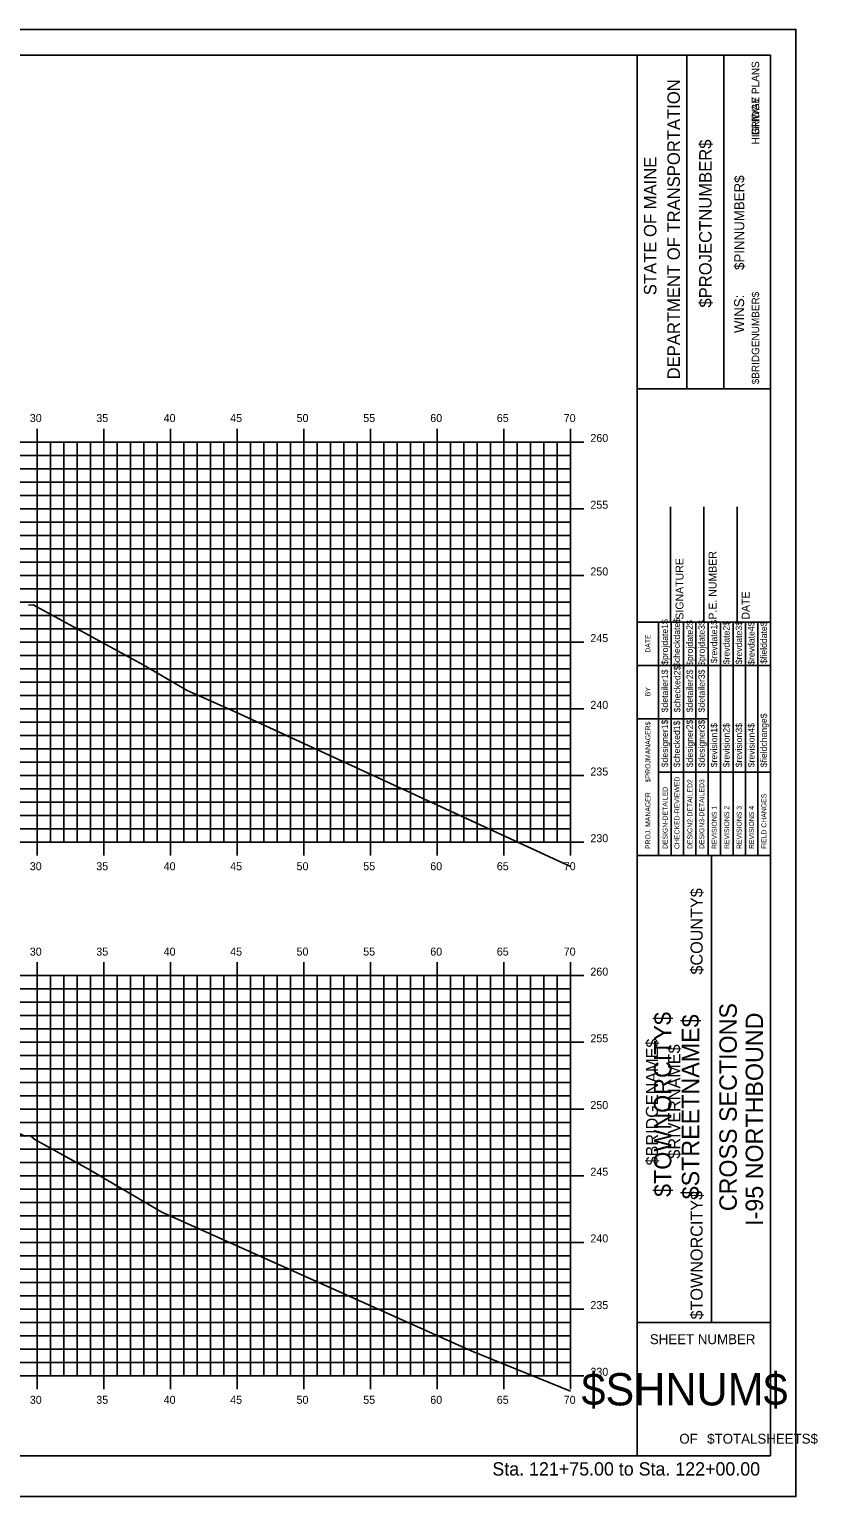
# Model space of a CAD drawing. Extents: x -22 to 1480, y -1511 to 8.
# Drawn here: x 1326.4 to 1385.5, y -1511.4 to -1401.4 of the extents above; entities that cross this region are included whole.
import ezdxf

# ---------------------------------------------------------------- set-up
doc = ezdxf.new("R2010")
doc.units = 0
for name, color, linetype in [('BORDER', 7, 'Continuous'), ('BRIDGE_TITLE', 7, 'Continuous'), ('H_V ANNOTATION', 7, 'Continuous'), ('HIGHWAY_TITLE', 7, 'Continuous'), ('MAJOR', 7, 'Continuous'), ('MINOR', 7, 'Continuous'), ('PLOT BOUNDARY', 7, 'Continuous'), ('S_Roadway_Centerline', 7, 'Continuous')]:
    doc.layers.add(name, color=color, linetype=linetype)

msp = doc.modelspace()

# ---------------------------------------------------------------- linework, layer by layer
at = {"layer": 'BORDER'}
for p, q in [((1381.94, -1403.33), (1221.94, -1403.33)), ((1371.94, -1508.33), (1371.94, -1403.33)), ((1375.67, -1428.33), (1375.67, -1403.33)), ((1378.46, -1428.33), (1378.46, -1403.33)), ((1381.94, -1508.33), (1381.94, -1403.33)), ((1371.94, -1428.34), (1381.94, -1428.34)), ((1374.44, -1445.83), (1374.44, -1437.18)), ((1376.94, -1445.83), (1376.94, -1437.18)), ((1379.44, -1445.83), (1379.44, -1437.18)), ((1371.94, -1445.83), (1381.94, -1445.83)), ((1371.94, -1463.33), (1381.94, -1463.33)), ((1377.53, -1498.33), (1377.53, -1463.33)), ((1371.94, -1498.33), (1381.94, -1498.33)), ((1221.94, -1508.33), (1381.94, -1508.33))]:
    msp.add_line(p, q, dxfattribs=at)
for points in [[(1373.55, -1449.08), (1373.55, -1445.83)], [(1374.49, -1463.33), (1374.49, -1445.83)], [(1375.42, -1445.83), (1375.42, -1463.33)], [(1376.35, -1463.33), (1376.35, -1445.83)], [(1377.28, -1463.33), (1377.28, -1445.83)], [(1378.21, -1463.33), (1378.21, -1445.83)], [(1379.15, -1463.33), (1379.15, -1445.83)], [(1380.08, -1463.33), (1380.08, -1445.83)], [(1381.01, -1463.33), (1381.01, -1445.83)], [(1373.56, -1463.33), (1373.56, -1446.53)], [(1371.94, -1449.08), (1381.94, -1449.08)], [(1371.94, -1453.08), (1373.56, -1453.08)], [(1373.55, -1453.08), (1377.28, -1453.08)], [(1373.55, -1457.08), (1381.94, -1457.08)]]:
    msp.add_lwpolyline(points, dxfattribs=at)
at = {"layer": 'MAJOR'}
for p, q in [((1326.94, -1431.33), (1326.94, -1432.33)), ((1331.94, -1431.33), (1331.94, -1432.33)), ((1336.94, -1431.33), (1336.94, -1432.33)), ((1341.94, -1431.33), (1341.94, -1432.33)), ((1346.94, -1431.33), (1346.94, -1432.33)), ((1351.94, -1431.33), (1351.94, -1432.33)), ((1356.94, -1431.33), (1356.94, -1432.33)), ((1361.94, -1431.33), (1361.94, -1432.33)), ((1366.94, -1431.33), (1366.94, -1432.33)), ((1226.94, -1432.33), (1366.94, -1432.33)), ((1226.94, -1432.33), (1366.94, -1432.33)), ((1326.94, -1462.33), (1326.94, -1432.33)), ((1331.94, -1462.33), (1331.94, -1432.33)), ((1336.94, -1462.33), (1336.94, -1432.33)), ((1341.94, -1462.33), (1341.94, -1432.33)), ((1346.94, -1462.33), (1346.94, -1432.33)), ((1351.94, -1462.33), (1351.94, -1432.33)), ((1356.94, -1462.33), (1356.94, -1432.33)), ((1361.94, -1462.33), (1361.94, -1432.33)), ((1367.94, -1432.33), (1365.94, -1432.33)), ((1366.94, -1462.33), (1366.94, -1432.33)), ((1366.94, -1462.33), (1366.94, -1432.33)), ((1226.94, -1437.33), (1366.94, -1437.33)), ((1367.94, -1437.33), (1365.94, -1437.33)), ((1226.94, -1442.33), (1366.94, -1442.33)), ((1367.94, -1442.33), (1365.94, -1442.33)), ((1226.94, -1447.33), (1366.94, -1447.33)), ((1367.94, -1447.33), (1365.94, -1447.33)), ((1226.94, -1452.33), (1366.94, -1452.33)), ((1367.94, -1452.33), (1365.94, -1452.33)), ((1226.94, -1457.33), (1366.94, -1457.33)), ((1367.94, -1457.33), (1365.94, -1457.33)), ((1226.94, -1462.33), (1366.94, -1462.33)), ((1226.94, -1462.33), (1366.94, -1462.33)), ((1326.94, -1463.33), (1326.94, -1462.33)), ((1331.94, -1463.33), (1331.94, -1462.33)), ((1336.94, -1463.33), (1336.94, -1462.33)), ((1341.94, -1463.33), (1341.94, -1462.33)), ((1346.94, -1463.33), (1346.94, -1462.33)), ((1351.94, -1463.33), (1351.94, -1462.33)), ((1356.94, -1463.33), (1356.94, -1462.33)), ((1361.94, -1463.33), (1361.94, -1462.33)), ((1367.94, -1462.33), (1365.94, -1462.33)), ((1366.94, -1463.33), (1366.94, -1462.33)), ((1326.94, -1471.33), (1326.94, -1472.33)), ((1331.94, -1471.33), (1331.94, -1472.33)), ((1336.94, -1471.33), (1336.94, -1472.33)), ((1341.94, -1471.33), (1341.94, -1472.33)), ((1346.94, -1471.33), (1346.94, -1472.33)), ((1351.94, -1471.33), (1351.94, -1472.33)), ((1356.94, -1471.33), (1356.94, -1472.33)), ((1361.94, -1471.33), (1361.94, -1472.33)), ((1366.94, -1471.33), (1366.94, -1472.33)), ((1226.94, -1472.33), (1366.94, -1472.33)), ((1226.94, -1472.33), (1366.94, -1472.33)), ((1326.94, -1502.33), (1326.94, -1472.33)), ((1331.94, -1502.33), (1331.94, -1472.33)), ((1336.94, -1502.33), (1336.94, -1472.33)), ((1341.94, -1502.33), (1341.94, -1472.33)), ((1346.94, -1502.33), (1346.94, -1472.33)), ((1351.94, -1502.33), (1351.94, -1472.33)), ((1356.94, -1502.33), (1356.94, -1472.33)), ((1361.94, -1502.33), (1361.94, -1472.33)), ((1367.94, -1472.33), (1365.94, -1472.33)), ((1366.94, -1502.33), (1366.94, -1472.33)), ((1366.94, -1502.33), (1366.94, -1472.33)), ((1226.94, -1477.33), (1366.94, -1477.33)), ((1367.94, -1477.33), (1365.94, -1477.33)), ((1226.94, -1482.33), (1366.94, -1482.33)), ((1367.94, -1482.33), (1365.94, -1482.33)), ((1226.94, -1487.33), (1366.94, -1487.33)), ((1367.94, -1487.33), (1365.94, -1487.33)), ((1226.94, -1492.33), (1366.94, -1492.33)), ((1367.94, -1492.33), (1365.94, -1492.33)), ((1226.94, -1497.33), (1366.94, -1497.33)), ((1367.94, -1497.33), (1365.94, -1497.33)), ((1226.94, -1502.33), (1366.94, -1502.33)), ((1226.94, -1502.33), (1366.94, -1502.33)), ((1326.94, -1503.33), (1326.94, -1502.33)), ((1331.94, -1503.33), (1331.94, -1502.33)), ((1336.94, -1503.33), (1336.94, -1502.33)), ((1341.94, -1503.33), (1341.94, -1502.33)), ((1346.94, -1503.33), (1346.94, -1502.33)), ((1351.94, -1503.33), (1351.94, -1502.33)), ((1356.94, -1503.33), (1356.94, -1502.33)), ((1361.94, -1503.33), (1361.94, -1502.33)), ((1367.94, -1502.33), (1365.94, -1502.33)), ((1366.94, -1503.33), (1366.94, -1502.33))]:
    msp.add_line(p, q, dxfattribs=at)
at = {"layer": 'MINOR'}
for p, q in [((1327.94, -1462.33), (1327.94, -1432.33)), ((1328.94, -1462.33), (1328.94, -1432.33)), ((1329.94, -1462.33), (1329.94, -1432.33)), ((1330.94, -1462.33), (1330.94, -1432.33)), ((1332.94, -1462.33), (1332.94, -1432.33)), ((1333.94, -1462.33), (1333.94, -1432.33)), ((1334.94, -1462.33), (1334.94, -1432.33)), ((1335.94, -1462.33), (1335.94, -1432.33)), ((1337.94, -1462.33), (1337.94, -1432.33)), ((1338.94, -1462.33), (1338.94, -1432.33)), ((1339.94, -1462.33), (1339.94, -1432.33)), ((1340.94, -1462.33), (1340.94, -1432.33)), ((1342.94, -1462.33), (1342.94, -1432.33)), ((1343.94, -1462.33), (1343.94, -1432.33)), ((1344.94, -1462.33), (1344.94, -1432.33)), ((1345.94, -1462.33), (1345.94, -1432.33)), ((1347.94, -1462.33), (1347.94, -1432.33)), ((1348.94, -1462.33), (1348.94, -1432.33)), ((1349.94, -1462.33), (1349.94, -1432.33)), ((1350.94, -1462.33), (1350.94, -1432.33)), ((1352.94, -1462.33), (1352.94, -1432.33)), ((1353.94, -1462.33), (1353.94, -1432.33)), ((1354.94, -1462.33), (1354.94, -1432.33)), ((1355.94, -1462.33), (1355.94, -1432.33)), ((1357.94, -1462.33), (1357.94, -1432.33)), ((1358.94, -1462.33), (1358.94, -1432.33)), ((1359.94, -1462.33), (1359.94, -1432.33)), ((1360.94, -1462.33), (1360.94, -1432.33)), ((1362.94, -1462.33), (1362.94, -1432.33)), ((1363.94, -1462.33), (1363.94, -1432.33)), ((1364.94, -1462.33), (1364.94, -1432.33)), ((1365.94, -1462.33), (1365.94, -1432.33)), ((1226.94, -1433.33), (1366.94, -1433.33)), ((1226.94, -1434.33), (1366.94, -1434.33)), ((1366.94, -1433.33), (1365.94, -1433.33)), ((1366.94, -1434.33), (1365.94, -1434.33)), ((1226.94, -1435.33), (1366.94, -1435.33)), ((1366.94, -1435.33), (1365.94, -1435.33)), ((1226.94, -1436.33), (1366.94, -1436.33)), ((1366.94, -1436.33), (1365.94, -1436.33)), ((1226.94, -1438.33), (1366.94, -1438.33)), ((1366.94, -1438.33), (1365.94, -1438.33)), ((1226.94, -1439.33), (1366.94, -1439.33)), ((1366.94, -1439.33), (1365.94, -1439.33)), ((1226.94, -1440.33), (1366.94, -1440.33)), ((1366.94, -1440.33), (1365.94, -1440.33)), ((1226.94, -1441.33), (1366.94, -1441.33)), ((1366.94, -1441.33), (1365.94, -1441.33)), ((1226.94, -1443.33), (1366.94, -1443.33)), ((1366.94, -1443.33), (1365.94, -1443.33)), ((1226.94, -1444.33), (1366.94, -1444.33)), ((1226.94, -1445.33), (1366.94, -1445.33)), ((1366.94, -1444.33), (1365.94, -1444.33)), ((1366.94, -1445.33), (1365.94, -1445.33)), ((1226.94, -1446.33), (1366.94, -1446.33)), ((1366.94, -1446.33), (1365.94, -1446.33)), ((1226.94, -1448.33), (1366.94, -1448.33)), ((1366.94, -1448.33), (1365.94, -1448.33)), ((1226.94, -1449.33), (1366.94, -1449.33)), ((1366.94, -1449.33), (1365.94, -1449.33)), ((1226.94, -1450.33), (1366.94, -1450.33)), ((1366.94, -1450.33), (1365.94, -1450.33)), ((1226.94, -1451.33), (1366.94, -1451.33)), ((1366.94, -1451.33), (1365.94, -1451.33)), ((1226.94, -1453.33), (1366.94, -1453.33)), ((1366.94, -1453.33), (1365.94, -1453.33)), ((1226.94, -1454.33), (1366.94, -1454.33)), ((1366.94, -1454.33), (1365.94, -1454.33)), ((1226.94, -1455.33), (1366.94, -1455.33)), ((1226.94, -1456.33), (1366.94, -1456.33)), ((1366.94, -1455.33), (1365.94, -1455.33)), ((1366.94, -1456.33), (1365.94, -1456.33)), ((1226.94, -1458.33), (1366.94, -1458.33)), ((1366.94, -1458.33), (1365.94, -1458.33)), ((1226.94, -1459.33), (1366.94, -1459.33)), ((1366.94, -1459.33), (1365.94, -1459.33)), ((1226.94, -1460.33), (1366.94, -1460.33)), ((1366.94, -1460.33), (1365.94, -1460.33)), ((1226.94, -1461.33), (1366.94, -1461.33)), ((1366.94, -1461.33), (1365.94, -1461.33)), ((1327.94, -1502.33), (1327.94, -1472.33)), ((1328.94, -1502.33), (1328.94, -1472.33)), ((1329.94, -1502.33), (1329.94, -1472.33)), ((1330.94, -1502.33), (1330.94, -1472.33)), ((1332.94, -1502.33), (1332.94, -1472.33)), ((1333.94, -1502.33), (1333.94, -1472.33)), ((1334.94, -1502.33), (1334.94, -1472.33)), ((1335.94, -1502.33), (1335.94, -1472.33)), ((1337.94, -1502.33), (1337.94, -1472.33)), ((1338.94, -1502.33), (1338.94, -1472.33)), ((1339.94, -1502.33), (1339.94, -1472.33)), ((1340.94, -1502.33), (1340.94, -1472.33)), ((1342.94, -1502.33), (1342.94, -1472.33)), ((1343.94, -1502.33), (1343.94, -1472.33)), ((1344.94, -1502.33), (1344.94, -1472.33)), ((1345.94, -1502.33), (1345.94, -1472.33)), ((1347.94, -1502.33), (1347.94, -1472.33)), ((1348.94, -1502.33), (1348.94, -1472.33)), ((1349.94, -1502.33), (1349.94, -1472.33)), ((1350.94, -1502.33), (1350.94, -1472.33)), ((1352.94, -1502.33), (1352.94, -1472.33)), ((1353.94, -1502.33), (1353.94, -1472.33)), ((1354.94, -1502.33), (1354.94, -1472.33)), ((1355.94, -1502.33), (1355.94, -1472.33)), ((1357.94, -1502.33), (1357.94, -1472.33)), ((1358.94, -1502.33), (1358.94, -1472.33)), ((1359.94, -1502.33), (1359.94, -1472.33)), ((1360.94, -1502.33), (1360.94, -1472.33)), ((1362.94, -1502.33), (1362.94, -1472.33)), ((1363.94, -1502.33), (1363.94, -1472.33)), ((1364.94, -1502.33), (1364.94, -1472.33)), ((1365.94, -1502.33), (1365.94, -1472.33)), ((1226.94, -1473.33), (1366.94, -1473.33)), ((1366.94, -1473.33), (1365.94, -1473.33)), ((1226.94, -1474.33), (1366.94, -1474.33)), ((1366.94, -1474.33), (1365.94, -1474.33)), ((1226.94, -1475.33), (1366.94, -1475.33)), ((1366.94, -1475.33), (1365.94, -1475.33)), ((1226.94, -1476.33), (1366.94, -1476.33)), ((1366.94, -1476.33), (1365.94, -1476.33)), ((1226.94, -1478.33), (1366.94, -1478.33)), ((1366.94, -1478.33), (1365.94, -1478.33)), ((1226.94, -1479.33), (1366.94, -1479.33)), ((1366.94, -1479.33), (1365.94, -1479.33)), ((1226.94, -1480.33), (1366.94, -1480.33)), ((1366.94, -1480.33), (1365.94, -1480.33)), ((1226.94, -1481.33), (1366.94, -1481.33)), ((1366.94, -1481.33), (1365.94, -1481.33)), ((1226.94, -1483.33), (1366.94, -1483.33)), ((1366.94, -1483.33), (1365.94, -1483.33)), ((1226.94, -1484.33), (1366.94, -1484.33)), ((1366.94, -1484.33), (1365.94, -1484.33)), ((1226.94, -1485.33), (1366.94, -1485.33)), ((1366.94, -1485.33), (1365.94, -1485.33)), ((1226.94, -1486.33), (1366.94, -1486.33)), ((1366.94, -1486.33), (1365.94, -1486.33)), ((1226.94, -1488.33), (1366.94, -1488.33)), ((1226.94, -1489.33), (1366.94, -1489.33)), ((1366.94, -1488.33), (1365.94, -1488.33)), ((1366.94, -1489.33), (1365.94, -1489.33)), ((1226.94, -1490.33), (1366.94, -1490.33)), ((1366.94, -1490.33), (1365.94, -1490.33)), ((1226.94, -1491.33), (1366.94, -1491.33)), ((1366.94, -1491.33), (1365.94, -1491.33)), ((1226.94, -1493.33), (1366.94, -1493.33)), ((1366.94, -1493.33), (1365.94, -1493.33)), ((1226.94, -1494.33), (1366.94, -1494.33)), ((1366.94, -1494.33), (1365.94, -1494.33)), ((1226.94, -1495.33), (1366.94, -1495.33)), ((1366.94, -1495.33), (1365.94, -1495.33)), ((1226.94, -1496.33), (1366.94, -1496.33)), ((1366.94, -1496.33), (1365.94, -1496.33)), ((1226.94, -1498.33), (1366.94, -1498.33)), ((1366.94, -1498.33), (1365.94, -1498.33)), ((1226.94, -1499.33), (1366.94, -1499.33)), ((1226.94, -1500.33), (1366.94, -1500.33)), ((1366.94, -1499.33), (1365.94, -1499.33)), ((1366.94, -1500.33), (1365.94, -1500.33)), ((1226.94, -1501.33), (1366.94, -1501.33)), ((1366.94, -1501.33), (1365.94, -1501.33))]:
    msp.add_line(p, q, dxfattribs=at)
at = {"layer": 'PLOT BOUNDARY'}
msp.add_lwpolyline([(1213.85, -1511.39), (1383.85, -1511.39), (1383.85, -1401.39), (1213.85, -1401.39)], close=True, dxfattribs=at)
at = {"layer": 'S_Roadway_Centerline'}
for points in [[(1326.29, -1444.56), (1326.64, -1444.54), (1334.9, -1449.02), (1338.19, -1450.95), (1341.79, -1452.56), (1366.94, -1464.15)], [(1321.88, -1482.79), (1324.27, -1483.59), (1326.04, -1484.36), (1326.45, -1484.34), (1326.76, -1484.62), (1330.8, -1486.84), (1336.3, -1490.07), (1359.49, -1500.45), (1366.94, -1503.49)]]:
    msp.add_lwpolyline(points, dxfattribs=at)

# ---------------------------------------------------------------- texts
at = {"layer": 'BORDER'}
for s, height, rotation, p in [('DEPARTMENT OF TRANSPORTATION', 0.9318, 90, (1375.15, -1427.63)), ('$PROJECTNUMBER$', 0.9318, 90, (1377.53, -1422.25)), ('STATE OF MAINE', 0.9318, 90, (1373.39, -1421.32)), ('$PINNUMBER$', 0.7453, 90, (1379.98, -1419.43)), ('WINS:', 0.745, 90, (1379.97, -1424.16)), ('P.E. NUMBER', 0.5906, 90, (1377.9, -1445.64)), ('SIGNATURE', 0.591, 90, (1375.42, -1445.64)), ('DATE', 0.591, 90, (1380.38, -1445.64)), ('$projdate1$', 0.4845, 90, (1374.26, -1449.03)), ('$checkdate$', 0.4845, 90, (1375.16, -1449.19)), ('$projdate2$', 0.4845, 90, (1376.13, -1449.11)), ('$projdate3$', 0.4845, 90, (1377.02, -1449.11)), ('$revdate1$', 0.485, 90, (1377.95, -1448.91)), ('$revdate2$', 0.485, 90, (1378.88, -1448.99)), ('$revdate3$', 0.485, 90, (1379.82, -1448.99)), ('$revdate4$', 0.485, 90, (1380.75, -1449.03)), ('$fielddate$', 0.4845, 90, (1381.68, -1448.95)), ('DATE', 0.371, 90, (1372.94, -1448.12)), ('$detailer1$', 0.4845, 90, (1374.26, -1452.59)), ('$checked2$', 0.485, 90, (1375.19, -1452.59)), ('$detailer2$', 0.4845, 90, (1376.13, -1452.59)), ('$detailer3$', 0.4845, 90, (1377.02, -1452.59)), ('BY', 0.371, 90, (1372.94, -1451.39)), ('$fieldchange$', 0.4845, 90, (1381.68, -1456.71)), ('$PROJMANAGER$', 0.3727, 90, (1372.94, -1457.83)), ('$designer1$', 0.4845, 90, (1374.26, -1456.71)), ('$checked1$', 0.485, 90, (1375.16, -1456.71)), ('$designer2$', 0.4845, 90, (1376.13, -1456.71)), ('$designer3$', 0.4845, 90, (1377.02, -1456.71)), ('$revision1$', 0.4845, 90, (1377.95, -1456.71)), ('$revision2$', 0.4845, 90, (1378.88, -1456.71)), ('$revision3$', 0.4845, 90, (1379.82, -1456.71)), ('$revision4$', 0.4845, 90, (1380.75, -1456.71)), ('DESIGN-DETAILED', 0.3727, 90, (1374.23, -1462.84)), ('CHECKED-REVIEWED', 0.3727, 90, (1375.12, -1462.84)), ('DESIGN2-DETAILED2', 0.3727, 90, (1376.09, -1462.84)), ('DESIGN3-DETAILED3', 0.3727, 90, (1376.98, -1462.84)), ('PROJ. MANAGER', 0.3727, 90, (1372.94, -1462.84)), ('FIELD CHANGES', 0.3727, 90, (1381.64, -1462.84)), ('REVISIONS 1', 0.3727, 90, (1377.92, -1462.84)), ('REVISIONS 2', 0.3727, 90, (1378.85, -1462.84)), ('REVISIONS 3', 0.3727, 90, (1379.78, -1462.84)), ('REVISIONS 4', 0.3727, 90, (1380.71, -1462.84)), ('CROSS SECTIONS', 1.3043, 90, (1379.42, -1489.99)), ('I-95 NORTHBOUND', 1.3043, 90, (1381.39, -1491.09)), ('SHEET NUMBER', 0.7453, 360, (1372.9, -1499.96)), ('$SHNUM$', 2.419, 360, (1367.77, -1504.55)), ('OF', 0.745, 360, (1375.11, -1507.42)), ('$TOTALSHEETS$', 0.7453, 360, (1377.2, -1507.42))]:
    msp.add_text(s, height=height, rotation=rotation, dxfattribs=at).set_placement(p)
at = {"layer": 'BRIDGE_TITLE'}
for s, height, p in [('BRIDGE PLANS', 0.559, (1381.1, -1409.31)), ('$BRIDGENUMBER$', 0.559, (1381.1, -1428)), ('$COUNTY$', 0.907, (1376.86, -1472.25)), ('$BRIDGENAME$', 0.9072, (1373.51, -1486.56)), ('$RIVERNAME$', 0.9072, (1375.18, -1486.05)), ('$TOWNORCITY$', 0.9072, (1376.86, -1498.11))]:
    msp.add_text(s, height=height, rotation=90, dxfattribs=at).set_placement(p)
at = {"layer": 'H_V ANNOTATION'}
for s, height, p in [('30', 0.6, (1326.39, -1430.83)), ('35', 0.6, (1331.38, -1430.83)), ('40', 0.6, (1336.43, -1430.83)), ('45', 0.6, (1341.42, -1430.83)), ('50', 0.6, (1346.4, -1430.83)), ('55', 0.6, (1351.4, -1430.83)), ('60', 0.6, (1356.43, -1430.83)), ('65', 0.6, (1361.42, -1430.83)), ('70', 0.6, (1366.44, -1430.83)), ('260', 0.6, (1368.44, -1432.33)), ('255', 0.6, (1368.44, -1437.33)), ('250', 0.6, (1368.44, -1442.33)), ('245', 0.6, (1368.44, -1447.33)), ('240', 0.6, (1368.44, -1452.33)), ('235', 0.6, (1368.44, -1457.33)), ('230', 0.6, (1368.44, -1462.33)), ('30', 0.6, (1326.39, -1464.43)), ('35', 0.6, (1331.38, -1464.43)), ('40', 0.6, (1336.43, -1464.43)), ('45', 0.6, (1341.42, -1464.43)), ('50', 0.6, (1346.4, -1464.43)), ('55', 0.6, (1351.4, -1464.43)), ('60', 0.6, (1356.43, -1464.43)), ('65', 0.6, (1361.42, -1464.43)), ('70', 0.6, (1366.44, -1464.43)), ('30', 0.6, (1326.39, -1470.83)), ('35', 0.6, (1331.38, -1470.83)), ('40', 0.6, (1336.43, -1470.83)), ('45', 0.6, (1341.42, -1470.83)), ('50', 0.6, (1346.4, -1470.83)), ('55', 0.6, (1351.4, -1470.83)), ('60', 0.6, (1356.43, -1470.83)), ('65', 0.6, (1361.42, -1470.83)), ('70', 0.6, (1366.44, -1470.83)), ('260', 0.6, (1368.44, -1472.33)), ('255', 0.6, (1368.44, -1477.33)), ('250', 0.6, (1368.44, -1482.33)), ('245', 0.6, (1368.44, -1487.33)), ('240', 0.6, (1368.44, -1492.33)), ('235', 0.6, (1368.44, -1497.33)), ('230', 0.6, (1368.44, -1502.33)), ('30', 0.6, (1326.39, -1504.43)), ('35', 0.6, (1331.38, -1504.43)), ('40', 0.6, (1336.43, -1504.43)), ('45', 0.6, (1341.42, -1504.43)), ('50', 0.6, (1346.4, -1504.43)), ('55', 0.6, (1351.4, -1504.43)), ('60', 0.6, (1356.43, -1504.43)), ('65', 0.6, (1361.42, -1504.43)), ('70', 0.6, (1366.44, -1504.43)), ('Sta. 121+75.00 to Sta. 122+00.00', 1.0002, (1361.09, -1509.81))]:
    msp.add_text(s, height=height, dxfattribs=at).set_placement(p)
at = {"layer": 'HIGHWAY_TITLE'}
for s, height, p in [('HIGHWAY PLANS', 0.559, (1381.1, -1410.02)), ('$TOWNORCITY$', 1.3043, (1374.51, -1488.92)), ('$STREETNAME$', 1.3043, (1376.6, -1489.1))]:
    msp.add_text(s, height=height, rotation=90, dxfattribs=at).set_placement(p)

doc.saveas('drawing.dxf')
